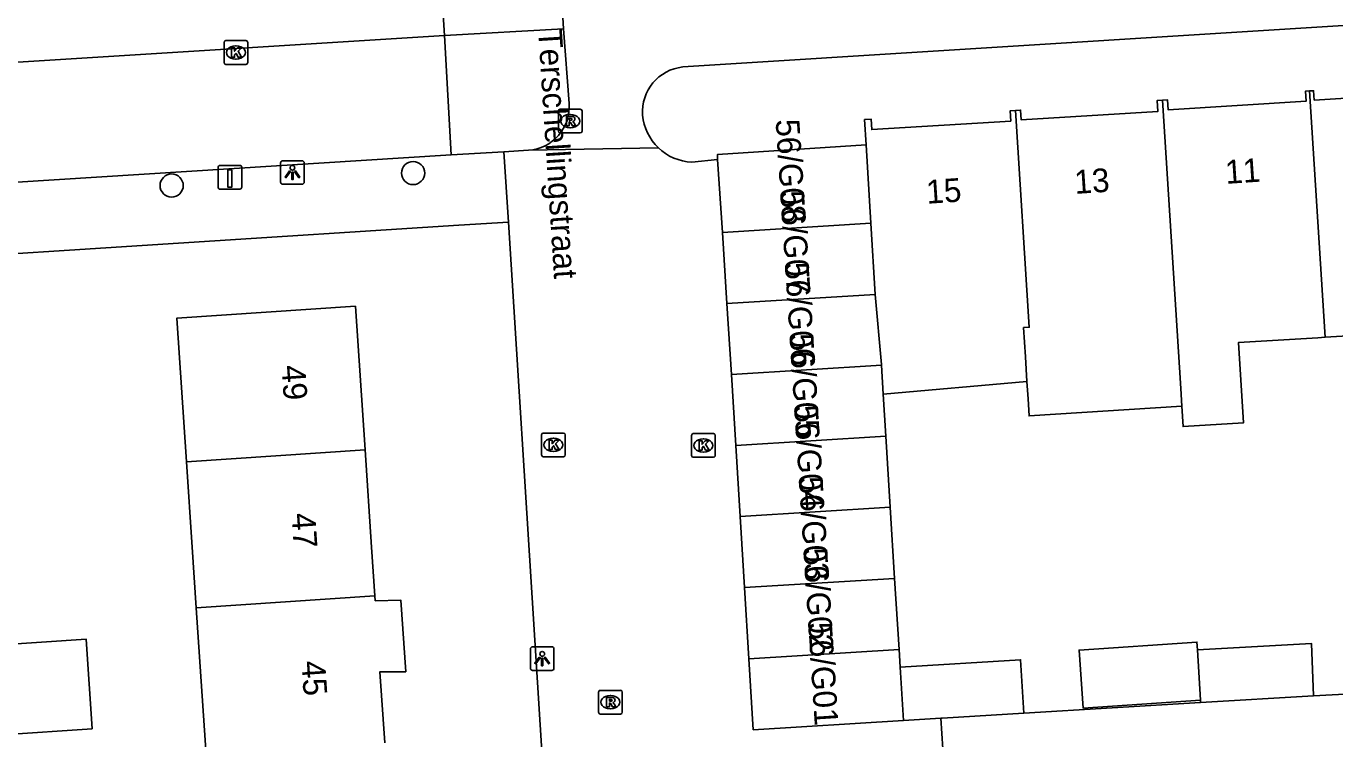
# Model space of a CAD drawing. Extents: x 159689 to 160786, y 387323 to 388339.
# Drawn here: x 160664.3 to 160719.6, y 387741.9 to 387772 of the extents above; entities that cross this region are included whole.
import ezdxf

# ---------------------------------------------------------------- set-up
doc = ezdxf.new("R2010")
doc.units = 0
for name, color, linetype in [('IMGEO_Boom', 7, 'Continuous'), ('IMGEO_Kolk', 7, 'Continuous'), ('IMGEO_Laadpaal', 7, 'Continuous'), ('IMGEO_Lichtpunt', 7, 'Continuous'), ('IMGEO_Openbare_ruimte_label', 7, 'Continuous'), ('IMGEO_Pand', 7, 'Continuous'), ('IMGEO_Pand_nummerreeks', 7, 'Continuous'), ('IMGEO_Parkeervlak_open', 7, 'Continuous'), ('IMGEO_Rijbaan_lokaal_open', 7, 'Continuous'), ('IMGEO_Rioolput', 7, 'Continuous'), ('IMGEO_Voetpad_open', 7, 'Continuous')]:
    doc.layers.add(name, color=color, linetype=linetype)

msp = doc.modelspace()

# ---------------------------------------------------------------- linework, layer by layer
at = {"layer": 'IMGEO_Boom'}
for centre in [(160680.663, 387765.8), (160670.471, 387765.272)]:
    msp.add_circle(centre, 0.489, dxfattribs=at)
at = {"layer": 'IMGEO_Kolk'}
for p, q in [((160672.681, 387770.463), (160672.681, 387771.315)), ((160672.756, 387771.389), (160673.608, 387771.389)), ((160673.169, 387771.169), (160673.194, 387771.169)), ((160673.682, 387771.315), (160673.682, 387770.463)), ((160673.192, 387770.609), (160673.167, 387770.609)), ((160673.608, 387770.389), (160672.756, 387770.389)), ((160686.083, 387753.896), (160686.083, 387754.748)), ((160686.158, 387754.822), (160687.01, 387754.822)), ((160686.571, 387754.602), (160686.596, 387754.602)), ((160687.084, 387754.748), (160687.084, 387753.896)), ((160692.414, 387753.872), (160692.414, 387754.724)), ((160692.489, 387754.798), (160693.341, 387754.798)), ((160693.415, 387754.724), (160693.415, 387753.872)), ((160686.594, 387754.042), (160686.569, 387754.042)), ((160692.902, 387754.578), (160692.927, 387754.578)), ((160687.01, 387753.822), (160686.158, 387753.822)), ((160693.341, 387753.798), (160692.489, 387753.798)), ((160692.925, 387754.018), (160692.9, 387754.018))]:
    msp.add_line(p, q, dxfattribs=at)
for points in [[(160672.681, 387770.463), (160672.681, 387771.315)], [(160672.756, 387771.389), (160673.608, 387771.389)], [(160673.682, 387771.315), (160673.682, 387770.463)], [(160673.002, 387771.089), (160673.125, 387771.089), (160673.125, 387770.938), (160673.255, 387771.089), (160673.419, 387771.089), (160673.273, 387770.938), (160673.426, 387770.689), (160673.274, 387770.689), (160673.189, 387770.853), (160673.125, 387770.786), (160673.125, 387770.689), (160673.002, 387770.689), (160673.002, 387771.089)], [(160673.608, 387770.389), (160672.756, 387770.389)], [(160686.083, 387753.896), (160686.083, 387754.748)], [(160686.158, 387754.822), (160687.01, 387754.822)], [(160687.084, 387754.748), (160687.084, 387753.896)], [(160692.414, 387753.872), (160692.414, 387754.724)], [(160692.489, 387754.798), (160693.341, 387754.798)], [(160693.415, 387754.724), (160693.415, 387753.872)], [(160686.404, 387754.522), (160686.527, 387754.522), (160686.527, 387754.371), (160686.657, 387754.522), (160686.821, 387754.522), (160686.675, 387754.371), (160686.828, 387754.122), (160686.676, 387754.122), (160686.591, 387754.286), (160686.527, 387754.219), (160686.527, 387754.122), (160686.404, 387754.122), (160686.404, 387754.522)], [(160692.735, 387754.498), (160692.858, 387754.498), (160692.858, 387754.347), (160692.988, 387754.498), (160693.152, 387754.498), (160693.006, 387754.347), (160693.159, 387754.098), (160693.007, 387754.098), (160692.922, 387754.262), (160692.858, 387754.195), (160692.858, 387754.098), (160692.735, 387754.098), (160692.735, 387754.498)], [(160687.01, 387753.822), (160686.158, 387753.822)], [(160693.341, 387753.798), (160692.489, 387753.798)]]:
    msp.add_lwpolyline(points, dxfattribs=at)
for centre, start, end in [((160672.758, 387771.313), 91.552, 178.448), ((160672.758, 387771.313), 91.552, 178.448), ((160673.606, 387771.313), 1.552, 88.448), ((160673.606, 387771.313), 1.552, 88.448), ((160672.758, 387770.465), 181.552, 268.448), ((160672.758, 387770.465), 181.552, 268.448), ((160673.606, 387770.465), 271.552, 358.448), ((160673.606, 387770.465), 271.552, 358.448), ((160686.16, 387754.746), 91.552, 178.448), ((160686.16, 387754.746), 91.552, 178.448), ((160687.008, 387754.746), 1.552, 88.448), ((160687.008, 387754.746), 1.552, 88.448), ((160692.491, 387754.722), 91.552, 178.448), ((160692.491, 387754.722), 91.552, 178.448), ((160693.339, 387754.722), 1.552, 88.448), ((160693.339, 387754.722), 1.552, 88.448), ((160686.16, 387753.898), 181.552, 268.448), ((160686.16, 387753.898), 181.552, 268.448), ((160687.008, 387753.898), 271.552, 358.448), ((160687.008, 387753.898), 271.552, 358.448), ((160692.491, 387753.874), 181.552, 268.448), ((160692.491, 387753.874), 181.552, 268.448), ((160693.339, 387753.874), 271.552, 358.448), ((160693.339, 387753.874), 271.552, 358.448)]:
    msp.add_arc(centre, 0.0765, start, end, dxfattribs=at)
for centre, major_axis, ratio, start_param, end_param in [((160673.168, 387770.889), (-0.387, 0.002), 0.722429, 4.712389, 7.853982), ((160673.193, 387770.889), (-0.39, 0.002), 0.717154, 1.570796, 4.712389), ((160686.57, 387754.322), (-0.387, 0.002), 0.722429, 4.712389, 7.853982), ((160686.595, 387754.322), (-0.39, 0.002), 0.717154, 1.570796, 4.712389), ((160692.901, 387754.298), (-0.387, 0.002), 0.722429, 4.712389, 7.853982), ((160692.926, 387754.298), (-0.39, 0.002), 0.717154, 1.570796, 4.712389)]:
    msp.add_ellipse(centre, major_axis=major_axis, ratio=ratio, start_param=start_param, end_param=end_param, dxfattribs=at)
at = {"layer": 'IMGEO_Laadpaal'}
for p, q in [((160672.43, 387766.036), (160672.43, 387765.195)), ((160672.43, 387766.036), (160672.43, 387765.195)), ((160673.346, 387766.12), (160672.505, 387766.12)), ((160673.346, 387766.12), (160672.505, 387766.12)), ((160673.43, 387765.204), (160673.43, 387766.045)), ((160673.43, 387765.204), (160673.43, 387766.045)), ((160672.514, 387765.12), (160673.355, 387765.12)), ((160672.514, 387765.12), (160673.355, 387765.12))]:
    msp.add_line(p, q, dxfattribs=at)
msp.add_lwpolyline([(160672.845, 387765.933), (160673.005, 387765.933), (160673.005, 387765.2), (160672.845, 387765.2), (160672.845, 387765.933)], dxfattribs=at)
for centre, start, end in [((160672.508, 387766.042), 92.4484, 184.2845), ((160672.508, 387766.042), 92.4484, 184.2845), ((160673.352, 387766.042), 2.4484, 94.2845), ((160673.352, 387766.042), 2.4484, 94.2845), ((160672.508, 387765.198), 182.4484, 274.2845), ((160672.508, 387765.198), 182.4484, 274.2845), ((160673.352, 387765.198), 272.4484, 4.2845), ((160673.352, 387765.198), 272.4484, 4.2845)]:
    msp.add_arc(centre, 0.0779, start, end, dxfattribs=at)
at = {"layer": 'IMGEO_Lichtpunt'}
for p, q in [((160675.07, 387766.226), (160675.07, 387765.419)), ((160675.07, 387766.226), (160675.07, 387765.419)), ((160675.972, 387766.321), (160675.164, 387766.321)), ((160675.972, 387766.321), (160675.164, 387766.321)), ((160676.066, 387765.419), (160676.066, 387766.226)), ((160676.066, 387765.419), (160676.066, 387766.226)), ((160675.164, 387765.325), (160675.972, 387765.325)), ((160675.164, 387765.325), (160675.972, 387765.325)), ((160686.515, 387745.795), (160685.707, 387745.795)), ((160686.515, 387745.795), (160685.707, 387745.795)), ((160685.613, 387745.7), (160685.613, 387744.893)), ((160685.613, 387745.7), (160685.613, 387744.893)), ((160686.609, 387744.893), (160686.609, 387745.7)), ((160686.609, 387744.893), (160686.609, 387745.7)), ((160685.707, 387744.799), (160686.515, 387744.799)), ((160685.707, 387744.799), (160686.515, 387744.799))]:
    msp.add_line(p, q, dxfattribs=at)
for points in [[(160675.444, 387765.89), (160675.483, 387765.862), (160675.295, 387765.6), (160675.257, 387765.627), (160675.444, 387765.89)], [(160675.546, 387765.842), (160675.593, 387765.842), (160675.593, 387765.52), (160675.546, 387765.52), (160675.546, 387765.842)], [(160675.656, 387765.862), (160675.694, 387765.889), (160675.881, 387765.627), (160675.842, 387765.599), (160675.656, 387765.862)], [(160685.987, 387745.364), (160686.026, 387745.336), (160685.838, 387745.074), (160685.8, 387745.101), (160685.987, 387745.364)], [(160686.089, 387745.316), (160686.136, 387745.316), (160686.136, 387744.994), (160686.089, 387744.994), (160686.089, 387745.316)], [(160686.199, 387745.336), (160686.237, 387745.363), (160686.424, 387745.101), (160686.385, 387745.073), (160686.199, 387745.336)]]:
    msp.add_lwpolyline(points, dxfattribs=at)
for centre in [(160675.569, 387766.024), (160686.112, 387745.498)]:
    msp.add_circle(centre, 0.0994, dxfattribs=at)
for centre, start, end in [((160675.164, 387766.226), 90, 180), ((160675.164, 387766.226), 90, 180), ((160675.972, 387766.226), 0, 90), ((160675.972, 387766.226), 0, 90), ((160675.164, 387765.419), 180, 270), ((160675.164, 387765.419), 180, 270), ((160675.972, 387765.419), 270, 0), ((160675.972, 387765.419), 270, 360), ((160685.707, 387745.7), 90, 180), ((160685.707, 387745.7), 90, 180), ((160686.515, 387745.7), 0, 90), ((160686.515, 387745.7), 0, 90), ((160685.707, 387744.893), 180, 270), ((160685.707, 387744.893), 180, 270), ((160686.515, 387744.893), 270, 0), ((160686.515, 387744.893), 270, 360)]:
    msp.add_arc(centre, 0.0946, start, end, dxfattribs=at)
at = {"layer": 'IMGEO_Pand'}
for points in [[(160718.502, 387769.265), (160718.673, 387769.276), (160718.697, 387768.88), (160724.518, 387769.24), (160724.494, 387769.628), (160724.729, 387769.643)], [(160712.288, 387768.88), (160712.505, 387768.894), (160712.531, 387768.47), (160718.356, 387768.83), (160718.329, 387769.254), (160718.502, 387769.265)], [(160718.502, 387769.265), (160719.164, 387758.864)], [(160699.782, 387766.994), (160699.717, 387768.055), (160699.998, 387768.072), (160700.025, 387767.631), (160705.893, 387767.994), (160705.866, 387768.431), (160706.085, 387768.444)], [(160706.085, 387768.444), (160706.306, 387768.458), (160706.331, 387768.045), (160712.099, 387768.402), (160712.071, 387768.867), (160712.288, 387768.88)], [(160706.085, 387768.444), (160706.668, 387759.289), (160706.431, 387759.274), (160706.508, 387758.036), (160706.574, 387757)], [(160713.111, 387755.957), (160713.064, 387756.7), (160712.288, 387768.88)], [(160693.518, 387766.365), (160693.505, 387766.578), (160699.782, 387766.994)], [(160699.782, 387766.994), (160699.986, 387763.678)], [(160693.725, 387763.292), (160693.518, 387766.365)], [(160693.725, 387763.292), (160699.986, 387763.678)], [(160699.986, 387763.678), (160700.17, 387760.677)], [(160693.911, 387760.292), (160693.725, 387763.292)], [(160693.911, 387760.292), (160700.17, 387760.677)], [(160700.17, 387760.677), (160700.431, 387757.717), (160700.433, 387757.684)], [(160678.635, 387754.113), (160678.228, 387760.175), (160670.686, 387759.669), (160671.093, 387753.606)], [(160694.096, 387757.293), (160693.911, 387760.292)], [(160725.391, 387759.29), (160725.11, 387759.273), (160721.706, 387759.023), (160721.552, 387759.012), (160719.164, 387758.864)], [(160719.164, 387758.864), (160718.855, 387758.845), (160715.499, 387758.637), (160715.71, 387755.25), (160713.166, 387755.093), (160713.111, 387755.957)], [(160700.433, 387757.684), (160694.096, 387757.293)], [(160700.508, 387756.465), (160700.433, 387757.684)], [(160694.281, 387754.293), (160694.096, 387757.293)], [(160706.574, 387757), (160700.508, 387756.465)], [(160713.111, 387755.957), (160706.666, 387755.545), (160706.62, 387756.268), (160706.574, 387757)], [(160700.508, 387756.465), (160700.618, 387754.684)], [(160694.281, 387754.293), (160700.618, 387754.684)], [(160700.618, 387754.684), (160700.803, 387751.685)], [(160671.093, 387753.606), (160678.635, 387754.113)], [(160678.635, 387754.113), (160678.911, 387750), (160679.049, 387747.949)], [(160694.466, 387751.294), (160694.281, 387754.293)], [(160671.507, 387747.443), (160671.335, 387750), (160671.093, 387753.606)], [(160694.466, 387751.294), (160700.803, 387751.685)], [(160694.652, 387748.294), (160694.466, 387751.294)], [(160700.803, 387751.685), (160700.989, 387748.685)], [(160694.652, 387748.294), (160700.989, 387748.685)], [(160700.989, 387748.685), (160701.174, 387745.686)], [(160694.837, 387745.294), (160694.652, 387748.294)], [(160679.049, 387747.949), (160671.507, 387747.443)], [(160671.507, 387747.443), (160671.923, 387741.238)], [(160679.465, 387741.744), (160679.264, 387744.744), (160680.35, 387744.744), (160680.142, 387747.771), (160679.063, 387747.738), (160679.049, 387747.949)], [(160667.12, 387742.329), (160666.866, 387746.113), (160663.073, 387745.859), (160663.326, 387742.075), (160667.12, 387742.329)], [(160713.902, 387743.542), (160708.944, 387743.205), (160708.777, 387745.654), (160713.746, 387745.992), (160713.767, 387745.666)], [(160713.767, 387745.666), (160718.589, 387745.932), (160718.671, 387743.719)], [(160701.174, 387745.686), (160694.837, 387745.294)], [(160701.359, 387742.686), (160695.022, 387742.295), (160694.837, 387745.294)], [(160701.174, 387745.686), (160701.22, 387744.936)], [(160701.22, 387744.936), (160706.303, 387745.249), (160706.442, 387743)], [(160713.767, 387745.666), (160713.902, 387743.542)], [(160701.359, 387742.686), (160701.22, 387744.936)], [(160713.906, 387743.439), (160713.902, 387743.542)], [(160713.906, 387743.439), (160718.671, 387743.719)], [(160702.945, 387742.784), (160702.993, 387742.787), (160706.442, 387743)], [(160702.945, 387742.784), (160701.359, 387742.686)]]:
    msp.add_lwpolyline(points, dxfattribs=at)
at = {"layer": 'IMGEO_Parkeervlak_open'}
for points in [[(160687.013, 387771.881), (160681.993, 387771.606)], [(160681.993, 387771.606), (160682.276, 387766.565)]]:
    msp.add_lwpolyline(points, dxfattribs=at)
at = {"layer": 'IMGEO_Rijbaan_lokaal_open'}
for points in [[(160681.993, 387771.606), (160681.398, 387780.969)], [(160663.523, 387770.457), (160681.993, 387771.606)]]:
    msp.add_lwpolyline(points, dxfattribs=at)
at = {"layer": 'IMGEO_Rioolput'}
for p, q in [((160686.794, 387767.568), (160686.794, 387768.42)), ((160686.869, 387768.494), (160687.721, 387768.494)), ((160687.795, 387768.42), (160687.795, 387767.568)), ((160687.282, 387768.274), (160687.307, 387768.274)), ((160687.721, 387767.494), (160686.869, 387767.494)), ((160687.305, 387767.714), (160687.28, 387767.714)), ((160688.49, 387743.031), (160688.49, 387743.883)), ((160688.565, 387743.957), (160689.417, 387743.957)), ((160688.978, 387743.737), (160689.003, 387743.737)), ((160689.491, 387743.883), (160689.491, 387743.031)), ((160689.001, 387743.177), (160688.976, 387743.177)), ((160689.417, 387742.957), (160688.565, 387742.957))]:
    msp.add_line(p, q, dxfattribs=at)
for points in [[(160686.794, 387767.568), (160686.794, 387768.42)], [(160686.869, 387768.494), (160687.721, 387768.494)], [(160687.795, 387768.42), (160687.795, 387767.568)], [(160687.383, 387768.192), (160687.131, 387768.194), (160687.131, 387767.794)], [(160687.131, 387767.794), (160687.255, 387767.794), (160687.255, 387767.956), (160687.266, 387767.956)], [(160687.309, 387768.113), (160687.255, 387768.113), (160687.255, 387768.032)], [(160687.255, 387768.032), (160687.307, 387768.032)], [(160687.313, 387767.927), (160687.384, 387767.794), (160687.524, 387767.794), (160687.459, 387767.92)], [(160687.721, 387767.494), (160686.869, 387767.494)], [(160688.49, 387743.031), (160688.49, 387743.883)], [(160688.565, 387743.957), (160689.417, 387743.957)], [(160689.079, 387743.655), (160688.827, 387743.657), (160688.827, 387743.257)], [(160689.005, 387743.576), (160688.951, 387743.576), (160688.951, 387743.495)], [(160689.491, 387743.883), (160689.491, 387743.031)], [(160688.827, 387743.257), (160688.951, 387743.257), (160688.951, 387743.419), (160688.962, 387743.419)], [(160688.951, 387743.495), (160689.003, 387743.495)], [(160689.009, 387743.39), (160689.08, 387743.257), (160689.22, 387743.257), (160689.155, 387743.383)], [(160689.417, 387742.957), (160688.565, 387742.957)]]:
    msp.add_lwpolyline(points, dxfattribs=at)
for centre, radius, start, end in [((160686.871, 387768.418), 0.0765, 91.552, 178.448), ((160686.871, 387768.418), 0.0765, 91.552, 178.448), ((160687.719, 387768.418), 0.0765, 1.552, 88.448), ((160687.719, 387768.418), 0.0765, 1.552, 88.448), ((160687.265, 387767.903), 0.0533, 26.0293, 88.6989), ((160687.291, 387768.221), 0.19, 274.7715, 282.9687), ((160687.315, 387768.017), 0.0964, 77.0061, 93.1865), ((160687.329, 387768.074), 0.0378, 276.6634, 79.6772), ((160687.382, 387768.082), 0.109, 350.3612, 89.416), ((160687.38, 387768.082), 0.112, 277.5842, 350.9817), ((160687.364, 387767.867), 0.108, 29.5134, 73.7905), ((160686.871, 387767.57), 0.0765, 181.552, 268.448), ((160686.871, 387767.57), 0.0765, 181.552, 268.448), ((160687.719, 387767.57), 0.0765, 271.552, 358.448), ((160687.719, 387767.57), 0.0765, 271.552, 358.448), ((160688.567, 387743.881), 0.0765, 91.552, 178.448), ((160688.567, 387743.881), 0.0765, 91.552, 178.448), ((160689.011, 387743.48), 0.0964, 77.0061, 93.1865), ((160689.025, 387743.537), 0.0378, 276.6634, 79.6772), ((160689.078, 387743.545), 0.109, 350.3612, 89.416), ((160689.415, 387743.881), 0.0765, 1.552, 88.448), ((160689.415, 387743.881), 0.0765, 1.552, 88.448), ((160688.567, 387743.033), 0.0765, 181.552, 268.448), ((160688.567, 387743.033), 0.0765, 181.552, 268.448), ((160688.961, 387743.366), 0.0533, 26.0293, 88.6989), ((160688.987, 387743.684), 0.19, 274.7715, 282.9687), ((160689.076, 387743.545), 0.112, 277.5842, 350.9817), ((160689.06, 387743.33), 0.108, 29.5134, 73.7905), ((160689.415, 387743.033), 0.0765, 271.552, 358.448), ((160689.415, 387743.033), 0.0765, 271.552, 358.448)]:
    msp.add_arc(centre, radius, start, end, dxfattribs=at)
for centre, major_axis, ratio, start_param, end_param in [((160687.281, 387767.994), (-0.387, 0.002), 0.722429, 4.712389, 7.853982), ((160687.306, 387767.994), (-0.39, 0.002), 0.717154, 1.570796, 4.712389), ((160688.977, 387743.457), (-0.387, 0.002), 0.722429, 4.712389, 7.853982), ((160689.002, 387743.457), (-0.39, 0.002), 0.717154, 1.570796, 4.712389)]:
    msp.add_ellipse(centre, major_axis=major_axis, ratio=ratio, start_param=start_param, end_param=end_param, dxfattribs=at)
at = {"layer": 'IMGEO_Voetpad_open'}
for points in [[(160686.446, 387781.308), (160687.013, 387771.881)], [(160692.045, 387770.277), (160751.63, 387774.023)], [(160687.013, 387771.881), (160687.245, 387768.734)], [(160685.535, 387766.762), (160684.491, 387766.699)], [(160685.535, 387766.762), (160691.015, 387766.864)], [(160682.276, 387766.565), (160663.726, 387765.399)], [(160684.491, 387766.699), (160682.276, 387766.565)], [(160684.684, 387763.726), (160684.491, 387766.699)], [(160693.518, 387766.365), (160692.429, 387766.261)], [(160658.91, 387762.08), (160682.597, 387763.593), (160684.684, 387763.726)], [(160684.684, 387763.726), (160688.02, 387710.775)], [(160718.671, 387743.719), (160720.241, 387743.811), (160725.451, 387744.181), (160741.536, 387745.278)], [(160706.442, 387743), (160713.906, 387743.439)], [(160703.105, 387740.283), (160703.028, 387741.488), (160702.945, 387742.784)]]:
    msp.add_lwpolyline(points, dxfattribs=at)
for centre, radius, start, end in [((160692.241, 387768.392), 1.895, 95.9347, 184.493), ((160685.421, 387768.588), 1.83, 273.5734, 4.5669), ((160692.519, 387768.436), 2.176, 185.0627, 226.2598), ((160692.518, 387768.429), 2.17, 226.1575, 267.6509)]:
    msp.add_arc(centre, radius, start, end, dxfattribs=at)

# ---------------------------------------------------------------- texts
at = {"layer": 'IMGEO_Openbare_ruimte_label'}
msp.add_text('Terschellingstraat', height=1, rotation=273.6693, dxfattribs=at).set_placement((160685.941, 387771.841))
at = {"layer": 'IMGEO_Pand_nummerreeks'}
for s, rotation, p in [('56/G08', 273.7035, (160695.963, 387768.046)), ('11', 3.8044, (160714.971, 387765.339)), ('13', 3.8044, (160708.604, 387764.916)), ('15', 3.8044, (160702.352, 387764.5)), ('56/G07', 273.7035, (160696.158, 387765.031)), ('56/G06', 273.7035, (160696.353, 387762.013)), ('56/G05', 273.7011, (160696.549, 387758.995)), ('49', 273.8414, (160675.11, 387757.66)), ('56/G04', 273.7035, (160696.744, 387755.977)), ('56/G03', 273.7035, (160696.94, 387752.959)), ('47', 273.8414, (160675.529, 387751.42)), ('56/G02', 273.7035, (160697.135, 387749.947)), ('56/G01', 273.7035, (160697.337, 387746.812)), ('45', 273.8414, (160675.948, 387745.179))]:
    msp.add_text(s, height=1, rotation=rotation, dxfattribs=at).set_placement(p)

doc.saveas('drawing.dxf')
